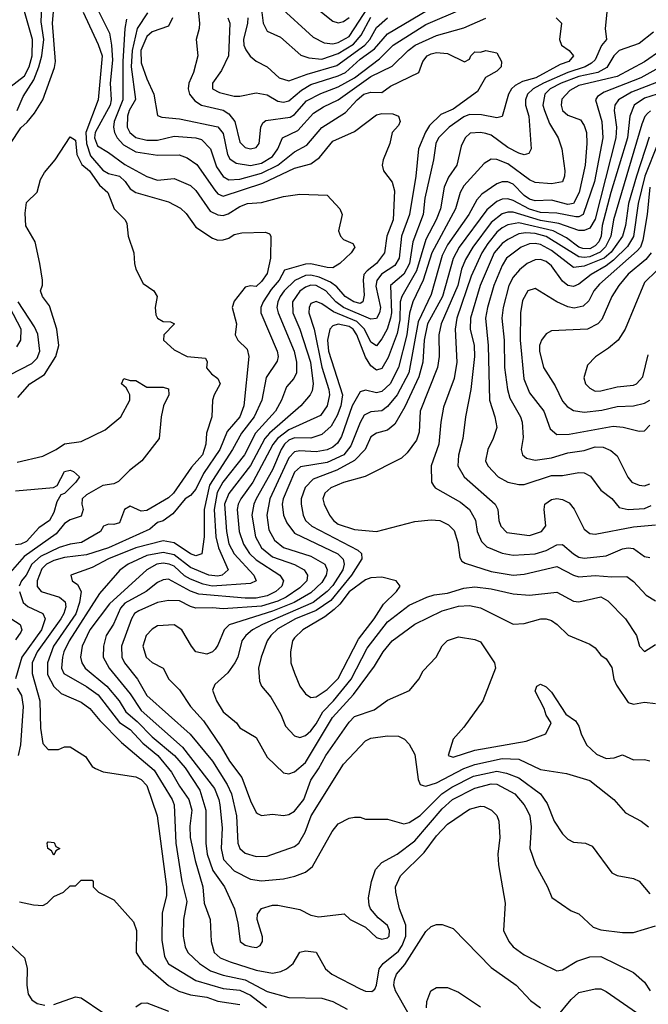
# Model space of a CAD drawing. Header units: inches. Extents: x 1793389 to 1900389, y 320802 to 470796.
# Tile 307 of 656: x 1835626 to 1837924, y 413540 to 417143. Entities that reach past the tile are written whole.
import ezdxf

# ---------------------------------------------------------------- set-up
doc = ezdxf.new("R2010")
doc.units = ezdxf.units.IN
doc.header["$MEASUREMENT"] = 0
doc.layers.add('B8431', color=7, linetype='Continuous')

msp = doc.modelspace()

# ---------------------------------------------------------------- linework, layer by layer
at = {"layer": 'B8431', "color": 2}
for points, elevation in [([(1835591.6, 416690), (1835630, 416747.3), (1835652.6, 416767.4), (1835679.2, 416800.8), (1835709.6, 416850), (1835752.5, 416967.5), (1835756.3, 416990), (1835745.6, 417130), (1835754.5, 417230)], 254), ([(1836276.4, 417190), (1836283, 417130), (1836282, 417110), (1836270.8, 417070), (1836277.3, 417010), (1836261.6, 416950), (1836243.8, 416910), (1836241.6, 416890), (1836246, 416870), (1836266.1, 416846.1), (1836290.2, 416830.2), (1836370, 416811.7), (1836390, 416798.4), (1836412, 416770), (1836430, 416694.8), (1836450, 416675.5), (1836470, 416670.6), (1836490, 416674.8), (1836500.9, 416690), (1836507.3, 416750), (1836514.7, 416765.3), (1836525.6, 416774.4), (1836614.6, 416785.4), (1836630, 416795.8), (1836674.3, 416845.7), (1836727, 416873), (1836790, 416896.9), (1836849.9, 416930.1), (1836941, 416999), (1836991.6, 417050), (1837110, 417124.9), (1837370, 417237.6)], 274), ([(1836652.1, 417232.1), (1836770, 417137.3), (1836790, 417130.6), (1836810, 417135.5), (1836830, 417150.4)], 294), ([(1835590, 416895.8), (1835643.2, 416936.8), (1835660.7, 416970), (1835671.5, 417010), (1835672, 417070), (1835638.9, 417190)], 262), ([(1835616.9, 416810), (1835638.2, 416861.8), (1835677, 416923), (1835696.1, 416970), (1835706.2, 417010), (1835713.3, 417070), (1835704.6, 417135.4), (1835706.3, 417190)], 258), ([(1835910, 417180.7), (1835953.4, 417093.4), (1835961.8, 417050), (1835964.9, 416995.1), (1835955.8, 416910), (1835960.2, 416850), (1835955.8, 416830), (1835902, 416730), (1835899.6, 416710), (1835910, 416680.5), (1835950, 416657.1), (1836010, 416612.4), (1836090, 416568.4), (1836130, 416554.9), (1836190, 416562), (1836250, 416536.3), (1836270, 416517.3), (1836322, 416442), (1836350, 416428.2), (1836370, 416426.4), (1836388.2, 416431.8), (1836430, 416459.1), (1836458, 416470), (1836510, 416473.4), (1836590, 416496), (1836650, 416504.7), (1836750, 416501), (1836796, 416450), (1836804.7, 416430), (1836791.3, 416370), (1836798, 416350), (1836810, 416338), (1836843.6, 416323.6), (1836851, 416310), (1836838, 416290), (1836796, 416250), (1836770, 416235.1), (1836750, 416235.6), (1836690, 416249.8), (1836670, 416248.6), (1836593.4, 416226.6), (1836574.6, 416190), (1836545.1, 416154.9), (1836516, 416110), (1836506.7, 416090), (1836506.7, 416070), (1836566.4, 415930), (1836570.4, 415910), (1836566.6, 415893.4), (1836526.3, 415833.7), (1836510.4, 415750), (1836483.1, 415690), (1836436.5, 415630), (1836404, 415570), (1836320.1, 415439.9), (1836299.7, 415350), (1836299.6, 415250), (1836292.1, 415187.9), (1836270, 415180.5), (1836250, 415188.4), (1836190, 415228.7), (1836150, 415236), (1836050, 415209.8), (1835950.5, 415170), (1835890, 415138.4), (1835812, 415110), (1835818, 415090), (1835836.7, 415076.7), (1835850.3, 415050.3), (1835844.7, 415010), (1835830.8, 414969.2), (1835749.2, 414850), (1835727.7, 414790), (1835727.2, 414747.2), (1835750, 414703), (1835777.3, 414677.3), (1835850, 414645.5), (1835882.3, 414622.3), (1835918.5, 414578.5), (1835998.3, 414498.3), (1836117.1, 414397.1), (1836182.6, 414290), (1836190.3, 414270), (1836196.9, 414130), (1836218.9, 413990), (1836236.3, 413916.3), (1836224.2, 413850), (1836223, 413790), (1836230.5, 413750), (1836240.5, 413730), (1836283, 413690), (1836323.2, 413663.2), (1836370, 413646.5), (1836450, 413629.1), (1836530, 413587.4), (1836610, 413564.9), (1836730, 413562.8), (1836770, 413550.6), (1836822.4, 413522.4)], 258), ([(1836386, 417150), (1836393.4, 417130), (1836388.5, 417010), (1836363.7, 416956.3), (1836330.7, 416910), (1836331, 416890), (1836356.7, 416876.7), (1836410, 416863.1), (1836430, 416863), (1836490, 416875.5), (1836530, 416867.7), (1836570, 416844.4), (1836590, 416840.3), (1836610, 416845.3), (1836655.8, 416884.2), (1836690, 416905.8), (1836790, 416937.5), (1836816.3, 416950), (1836870, 416998.5), (1836923.4, 417036.6), (1836970, 417090.3), (1837150, 417196.5)], 278), ([(1836507.9, 417187.9), (1836515.8, 417130), (1836530, 417100.7), (1836579.2, 417079.2), (1836653.4, 417013.4), (1836683, 417003), (1836730, 416997.6), (1836790, 417019.3), (1836846.6, 417053.4), (1836874.6, 417085.4), (1836910, 417151.6)], 286), ([(1836573.3, 417193.3), (1836699.2, 417079.2), (1836738.3, 417058.3), (1836770, 417054.9), (1836790, 417059), (1836830, 417081.5), (1836900.8, 417190)], 290), ([(1835858, 417170), (1835912.4, 417052.4), (1835926.7, 417010), (1835912.9, 416850), (1835867.9, 416730), (1835869.4, 416690), (1835884.7, 416644.7), (1835930, 416592), (1835950, 416580.2), (1835990.2, 416570.2), (1836011, 416551), (1836030, 416523.8), (1836050, 416510.4), (1836170, 416476.5), (1836213.3, 416453.3), (1836234, 416434), (1836270, 416383.7), (1836330, 416343), (1836350, 416336.3), (1836370, 416337.3), (1836390, 416342.8), (1836410, 416357.1), (1836437.2, 416362.8), (1836524.9, 416364.9), (1836538.8, 416358.8), (1836544, 416350), (1836542, 416270), (1836530, 416214), (1836510, 416185.2), (1836490, 416166.6), (1836470, 416169.2), (1836450, 416164), (1836410, 416112.7), (1836402.4, 416090), (1836418.4, 416030), (1836414, 415990), (1836423.1, 415970), (1836457.3, 415937.3), (1836463.8, 415910), (1836445.3, 415730), (1836430.3, 415690), (1836384.7, 415635.3), (1836356.9, 415570), (1836298, 415482), (1836270, 415424.5), (1836250, 415402), (1836230, 415389.3), (1836184.9, 415335.1), (1836150.5, 415309.5), (1836130, 415302.7), (1836101.7, 415278.3), (1835950, 415209.8), (1835870, 415184.8), (1835790, 415174.6), (1835750, 415163.8), (1835724.2, 415150), (1835706.7, 415133.3), (1835688.9, 415090), (1835689, 415069), (1835704, 415050), (1835770.7, 415030), (1835792.3, 415012.3), (1835794.1, 414994.1), (1835787.4, 414970), (1835775.8, 414950), (1835689.1, 414830), (1835671.7, 414790), (1835671.7, 414750), (1835699.5, 414650), (1835702, 414550), (1835710, 414494), (1835730, 414472), (1835767.3, 414472.7), (1835790, 414482), (1835810, 414482), (1835866.4, 414446.4), (1835890.7, 414410.7), (1835902.5, 414402.5), (1835930.6, 414390.6), (1836050, 414372.4), (1836070, 414363), (1836090, 414341), (1836128.2, 414230), (1836162.4, 413970), (1836162, 413938), (1836146.4, 413873.6), (1836144.7, 413775.3), (1836155.3, 413715.3), (1836170, 413688), (1836270, 413627.4), (1836370, 413597.7), (1836430, 413592.4), (1836470, 413573.6), (1836528.1, 413528.1)], 254), ([(1836015.5, 417144.5), (1836010.2, 417110), (1836003, 416990), (1836002.2, 416850), (1835971.3, 416770), (1835968.9, 416750), (1835971.7, 416730), (1835982, 416710), (1836005.2, 416685.2), (1836050, 416659), (1836130, 416647.2), (1836208.5, 416648.5), (1836237.7, 416637.7), (1836272.7, 416612.7), (1836339, 416519), (1836350, 416506), (1836370, 416497), (1836515, 416545), (1836630, 416599.5), (1836690, 416614.9), (1836722, 416638), (1836770, 416698), (1836850, 416733.4), (1836930, 416794.3), (1836950, 416799.5), (1836990, 416798), (1837010.7, 416790), (1837016.3, 416770), (1837010, 416755.3), (1836988, 416730), (1836979.1, 416690), (1836954, 416630), (1836950.8, 416610), (1836956, 416590), (1836987.7, 416547.7), (1836996.4, 416516.4), (1836991.7, 416410), (1836967.7, 416350), (1836959.3, 416290), (1836930.3, 416250), (1836895.8, 416224.2), (1836884.4, 416210), (1836881.1, 416190), (1836885.1, 416134.9), (1836880.7, 416110), (1836870, 416104.7), (1836847, 416110), (1836816.2, 416130), (1836784.9, 416164.9), (1836762.4, 416182.4), (1836721, 416201), (1836690, 416208.1), (1836670, 416207), (1836631.7, 416188.3), (1836593.1, 416150), (1836577.4, 416130), (1836568.9, 416110), (1836566, 416090), (1836570.3, 416070), (1836628.9, 415930), (1836637.4, 415890), (1836637.6, 415850), (1836628, 415830), (1836601.2, 415798.8), (1836582.6, 415750), (1836560.3, 415710), (1836487.7, 415630), (1836447.4, 415550), (1836367.9, 415450), (1836347.5, 415412.5), (1836336.5, 415350), (1836342.2, 415250), (1836352.3, 415210), (1836388.4, 415130), (1836366, 415110), (1836350, 415106.6), (1836317.2, 415110), (1836250, 415138), (1836190, 415184.8), (1836150, 415192.8), (1836090, 415181.8), (1836022, 415150), (1835991.5, 415128.5), (1835916.9, 415043.1), (1835806.5, 414870), (1835786.5, 414830), (1835781.7, 414810), (1835778, 414770), (1835786.7, 414750), (1835870, 414703.1), (1835912.4, 414672.4), (1835990, 414571.7), (1836030, 414545.7), (1836076.1, 414496.1), (1836130.3, 414450), (1836181.1, 414390), (1836210, 414338), (1836244.2, 414290), (1836254.6, 414250), (1836247.5, 414192.5), (1836248.9, 414150), (1836266.8, 414066.8), (1836294.9, 413970), (1836300.5, 413910), (1836321.6, 413850), (1836325.5, 413770), (1836336.3, 413730), (1836358.8, 413710), (1836395.1, 413695.1), (1836490, 413665.3), (1836550, 413654.4), (1836580.1, 413659.9), (1836601.2, 413670), (1836625.2, 413690), (1836650, 413731), (1836670, 413736), (1836710, 413730.8), (1836744, 413670), (1836767.3, 413650), (1836870, 413596.3), (1836890, 413588.2), (1836913.4, 413586.6), (1836924.1, 413595.9), (1836929.6, 413610.4), (1836939.6, 413670), (1836954, 413690), (1837010, 413734), (1837024.2, 413755.8), (1837037.2, 413790), (1837036.9, 413830), (1837014, 413890), (1837000.9, 413950), (1836999.5, 413970), (1837018, 414010), (1837104.2, 414095.8), (1837150, 414157.1), (1837190, 414199.3), (1837270, 414254.4), (1837310, 414264.9), (1837324, 414264), (1837350.5, 414250.5), (1837370.5, 414230.5), (1837377.3, 414210), (1837380.5, 414150), (1837373.4, 414090), (1837376.3, 414050), (1837401, 413910), (1837394.8, 413810), (1837414, 413770), (1837430, 413750.8), (1837470, 413720.7), (1837590, 413662.8), (1837610, 413666.8), (1837662.5, 413697.5), (1837710, 413713.4), (1837750, 413715.5), (1837870, 413656), (1837910, 413621), (1837931.3, 413590)], 262), ([(1836092.4, 417167.6), (1836054.9, 417110), (1836036.6, 417030), (1836032.6, 416970), (1836049, 416851), (1836026, 416810), (1836020.2, 416790), (1836018.9, 416750), (1836028.8, 416730), (1836050, 416712.2), (1836090, 416702.3), (1836130, 416701.7), (1836190, 416717), (1836270, 416710.3), (1836290, 416704.4), (1836323.7, 416670), (1836344.6, 416604.6), (1836369.2, 416569.2), (1836390, 416557), (1836430, 416559.1), (1836510, 416581.5), (1836569.7, 416610), (1836630, 416658.7), (1836675.9, 416684.1), (1836730, 416748.5), (1836817.3, 416802.7), (1836859.6, 416850), (1836883.7, 416870), (1836910, 416877.6), (1836950, 416876.3), (1836980.9, 416899.1), (1837085.2, 416950), (1837099.5, 416990), (1837116, 417010), (1837130, 417017.6), (1837150, 417022.4), (1837190, 417018.8), (1837252, 416988), (1837270, 416998), (1837275.1, 417010), (1837290, 417024.9), (1837310, 417023.8), (1837330.4, 417030.4), (1837370, 417021), (1837386.8, 416990), (1837386, 416970), (1837370, 416954), (1837328.3, 416931.7), (1837299.5, 416880.5), (1837210, 416815.1), (1837164.8, 416795.2), (1837124.2, 416755.8), (1837109.1, 416730.9), (1837083.6, 416670), (1837074.3, 416570), (1837050.2, 416430), (1837021.3, 416350), (1837013.6, 416270), (1836996.8, 416243.2), (1836948.7, 416211.3), (1836931.2, 416188.8), (1836927.5, 416167.5), (1836944.9, 416090), (1836941.7, 416070), (1836930.2, 416049.8), (1836910, 416046.6), (1836809.7, 416090), (1836781.5, 416110), (1836745.1, 416150), (1836710, 416169.8), (1836690, 416171.7), (1836670, 416164.4), (1836650, 416149.6), (1836623.6, 416110), (1836624, 416070), (1836650.3, 416010), (1836689.1, 415890), (1836698, 415810), (1836694.9, 415785.1), (1836687.7, 415770), (1836653, 415730), (1836538.9, 415630), (1836521.5, 415610), (1836470, 415511.5), (1836390, 415409.6), (1836374.7, 415370), (1836381.3, 415270), (1836390, 415224.9), (1836410, 415188.5), (1836482, 415110), (1836490.8, 415090), (1836470, 415079.3), (1836329.9, 415069.9), (1836297, 415077), (1836250, 415095.1), (1836228, 415108), (1836190, 415142.7), (1836172.3, 415150), (1836150, 415154), (1836126.8, 415150), (1836090.5, 415130), (1835954.3, 415005.7), (1835882.6, 414910), (1835854, 414850), (1835848.4, 414810), (1835852.4, 414790), (1835865.5, 414770), (1835944.2, 414704.2), (1835988.8, 414650), (1836013.7, 414610), (1836055.1, 414575.1), (1836110, 414518.3), (1836192, 414450), (1836230, 414404.9), (1836283.7, 414323.7), (1836306.5, 414250), (1836306.3, 414130), (1836311.6, 414090), (1836331.7, 414030), (1836374.4, 413970), (1836411, 413890), (1836423.6, 413836.4), (1836431.3, 413770), (1836450, 413756), (1836474, 413750), (1836492, 413748), (1836504.7, 413755.3), (1836513.2, 413770), (1836512.9, 413787.1), (1836494, 413850), (1836495.3, 413870), (1836510, 413891), (1836550, 413902.8), (1836570, 413902.8), (1836650, 413887.3), (1836690, 413866.8), (1836719.8, 413859.8), (1836811.6, 413871.6), (1836834, 413850), (1836890, 413822), (1836930, 413784.7), (1836950, 413778), (1836970, 413782.8), (1836976, 413790), (1836978, 413810), (1836970, 413828.7), (1836936.5, 413856.5), (1836908, 413890), (1836903.1, 413903.1), (1836901.2, 413930), (1836912, 413990), (1836926.3, 414033.7), (1836950, 414059.1), (1837006, 414090), (1837070, 414138.4), (1837170, 414254.9), (1837207.8, 414290), (1837290, 414331.5), (1837350, 414347.4), (1837370, 414345.7), (1837435.5, 414310), (1837470.4, 414270), (1837481.6, 414250), (1837490.4, 414230), (1837495.5, 414190), (1837491.3, 414110), (1837511, 414050), (1837554.8, 413970), (1837570.7, 413930.7), (1837642, 413882), (1837670, 413871.3), (1837722.8, 413822.8), (1837750, 413813), (1837830, 413802.8), (1837870, 413802.8), (1837950, 413827.3)], 266), ([(1837587.3, 417150), (1837606.8, 417130), (1837598.8, 417070), (1837606, 417050), (1837634.8, 417030), (1837650.6, 417010), (1837633.4, 416990), (1837601.1, 416978.9), (1837512.7, 416930), (1837463.4, 416916.6), (1837437.6, 416902.4), (1837423.8, 416890), (1837412.2, 416870), (1837390, 416789), (1837370, 416783.7), (1837314.3, 416794.3), (1837270, 416795.6), (1837250, 416787.1), (1837196.4, 416750), (1837156.4, 416710), (1837147.2, 416690), (1837138.4, 416630), (1837106.5, 416490), (1837100.9, 416430), (1837063.2, 416330), (1837050.2, 416250), (1837030, 416211.3), (1836981.3, 416170), (1836984.7, 416070), (1836981.2, 416050), (1836969.2, 416010.8), (1836950, 415975.1), (1836930, 415949.4), (1836910, 415962.7), (1836885.8, 416010), (1836858, 416038), (1836773.3, 416073.3), (1836730, 416103.6), (1836710, 416111.6), (1836690, 416104), (1836683.8, 416090), (1836682.4, 416070), (1836702.7, 416010), (1836730, 415870.8), (1836755.8, 415790), (1836758.3, 415770), (1836750.3, 415730), (1836725.7, 415694.3), (1836610, 415642.5), (1836568, 415610), (1836551.5, 415588.5), (1836478.5, 415450), (1836434.6, 415390), (1836424.6, 415370), (1836420.9, 415350), (1836427.9, 415270), (1836444.2, 415224.2), (1836466.3, 415190), (1836490, 415166.3), (1836576.3, 415110), (1836590.6, 415090), (1836584.4, 415070), (1836561.6, 415050), (1836530, 415035.1), (1836490, 415025.5), (1836450, 415025.5), (1836281.1, 415041.1), (1836250, 415052), (1836170, 415095.1), (1836150, 415093.3), (1836130, 415083.6), (1836088, 415050), (1836010, 415008.4), (1835994.7, 414990), (1835969, 414931), (1835942, 414890), (1835931.8, 414850), (1835930.4, 414810.4), (1835952.2, 414770), (1836030, 414676.4), (1836070, 414615.3), (1836221.1, 414481.1), (1836337.3, 414330), (1836354, 414290), (1836356.9, 414270), (1836365.8, 414185.8), (1836361.7, 414110), (1836370.4, 414070), (1836410, 414028.2), (1836470, 413998.4), (1836510, 413992.4), (1836590, 413999.3), (1836631.5, 414008.5), (1836670, 414024), (1836695.6, 414044.4), (1836767.5, 414172.5), (1836790, 414201), (1836830, 414221), (1836850, 414224.7), (1836870, 414224.7), (1836890, 414218), (1836970, 414218), (1837030, 414200.7), (1837050, 414205.5), (1837090, 414230.4), (1837169.2, 414310.8), (1837205.4, 414334.6), (1837285.3, 414374.7), (1837370, 414393.6), (1837405.9, 414385.9), (1837450, 414368.8), (1837530.3, 414310.3), (1837554.4, 414274.4), (1837579.3, 414210), (1837610, 414164), (1837630, 414144), (1837650, 414133.4), (1837694, 414130), (1837719.1, 414119.1), (1837790, 414021), (1837810, 414011), (1837870, 414001), (1837890, 413991), (1837930, 413944)], 270), ([(1837772.4, 417170), (1837766.8, 417110), (1837770.7, 417070.7), (1837752.4, 417047.6), (1837730, 416996.2), (1837716.7, 416983.3), (1837692.7, 416970), (1837630, 416949.9), (1837540.3, 416910), (1837503.1, 416890), (1837482, 416870), (1837475.3, 416850), (1837475.3, 416830), (1837486.7, 416790), (1837495.5, 416670), (1837487.5, 416652.5), (1837470, 416647.6), (1837450, 416654), (1837410, 416674.7), (1837350, 416719.7), (1837330, 416726), (1837310, 416729.6), (1837273, 416727), (1837254, 416710), (1837239.9, 416680.1), (1837223.8, 416610), (1837193.9, 416566.1), (1837177, 416530), (1837164.6, 416450), (1837148.9, 416410), (1837110, 416338), (1837076.1, 416223.9), (1837022.4, 416130), (1837017.2, 416110), (1837015.4, 416044.6), (1837006.1, 415993.9), (1836973.4, 415906.6), (1836950, 415867), (1836930, 415860.7), (1836910, 415875.6), (1836890, 415907.3), (1836858, 415990), (1836845.1, 416010), (1836830, 416019.8), (1836790, 416028.4), (1836770, 416022.9), (1836759.5, 416010), (1836751.3, 415970), (1836754.4, 415930), (1836805.5, 415770), (1836799.7, 415730), (1836786.1, 415693.9), (1836764.7, 415655.3), (1836730, 415624.7), (1836690, 415611.1), (1836630, 415612.5), (1836610, 415604.8), (1836594.3, 415590), (1836581.2, 415570), (1836550, 415496.2), (1836490.3, 415390), (1836481.7, 415370), (1836474.9, 415330), (1836487.4, 415250), (1836510.3, 415210), (1836550, 415177.7), (1836630, 415148.9), (1836665.5, 415130), (1836678.4, 415110), (1836674.9, 415090), (1836650, 415063.5), (1836600.3, 415030), (1836570, 415015.4), (1836510, 414997.3), (1836370, 414986.6), (1836330, 414991.1), (1836270, 414989.6), (1836250, 414995.1), (1836210, 415016.3), (1836170, 415018), (1836130, 415009.7), (1836060.6, 414979.4), (1836045.5, 414970), (1836034.9, 414950), (1835998.4, 414850), (1835999.5, 414810), (1836008.5, 414790), (1836055.8, 414730), (1836090.5, 414670), (1836248.9, 414528.9), (1836330.3, 414430), (1836383.9, 414343.9), (1836399.5, 414310), (1836418.3, 414230), (1836422.6, 414130), (1836430.5, 414110), (1836450, 414092.7), (1836490, 414080.5), (1836530, 414082), (1836630, 414117.1), (1836646.6, 414130), (1836669.7, 414170), (1836691.6, 414230), (1836810, 414418.8), (1836890, 414504), (1836910, 414514), (1836970, 414522.8), (1837010, 414521), (1837032, 414510), (1837050, 414492), (1837070, 414454), (1837082.5, 414362.5), (1837090, 414344.7), (1837100.7, 414340.7), (1837110, 414338.8), (1837150, 414350.4), (1837250, 414402.4), (1837290, 414418), (1837390, 414439.1), (1837450, 414437.6), (1837530, 414399.3), (1837624.9, 414384.9), (1837710, 414359.1), (1837798, 414290), (1837841.1, 414241.1), (1837898, 414210), (1837924.7, 414190)], 274), ([(1836183.8, 417150), (1836170, 417119.3), (1836110, 417098.7), (1836090, 417081.6), (1836068.4, 417030), (1836070, 416984.7), (1836090, 416926), (1836116.3, 416870), (1836130, 416792), (1836145.5, 416785.5), (1836210, 416780.3), (1836350, 416750.4), (1836370, 416726), (1836385.7, 416650), (1836394.1, 416634.1), (1836417.4, 416617.4), (1836470, 416609.2), (1836510, 416617.6), (1836550, 416641.7), (1836569.7, 416670), (1836586, 416710), (1836643.1, 416736.9), (1836699.5, 416800.5), (1836736.3, 416823.7), (1836790, 416848.9), (1836910, 416934.2), (1836987.5, 416972.5), (1837045.6, 417030), (1837072, 417050), (1837150, 417085.3), (1837250, 417113), (1837330, 417148.4)], 270), ([(1836459.5, 417150), (1836458.7, 417130), (1836443.7, 417070), (1836445.3, 417050), (1836452, 417032), (1836468.6, 417008.6), (1836490, 416990.7), (1836530.4, 416970.4), (1836574.8, 416930), (1836610, 416918.4), (1836676.2, 416943.8), (1836785, 416975), (1836887.4, 417050), (1836905.6, 417070), (1836930, 417113.7), (1836970, 417148.9)], 282), ([(1837943.4, 417096.6), (1837890, 417055.6), (1837817.3, 417030), (1837798, 417010), (1837772.7, 416967.3), (1837739.1, 416950), (1837670, 416934.7), (1837604.9, 416910), (1837565.7, 416890), (1837545.7, 416870), (1837538.7, 416830), (1837544.2, 416810), (1837563.1, 416763.1), (1837594, 416710), (1837607.7, 416670), (1837618.4, 416590), (1837618, 416570), (1837610.3, 416549.7), (1837570, 416542.4), (1837510, 416547.3), (1837490, 416556.2), (1837410, 416615.8), (1837370, 416631.6), (1837350, 416632), (1837323.4, 416616.6), (1837250, 416534.5), (1837236.4, 416510), (1837219.5, 416450), (1837132.3, 416290), (1837100.7, 416190), (1837063.6, 416110), (1837051.1, 416068.9), (1837041, 415990), (1837010.2, 415870), (1836980.3, 415810), (1836950, 415782.4), (1836930, 415777.6), (1836890, 415787), (1836870, 415781.2), (1836840.8, 415730), (1836802, 415618), (1836787, 415593), (1836770, 415578), (1836750, 415568.5), (1836710, 415561), (1836650, 415565.7), (1836630, 415562), (1836610, 415539.6), (1836540.2, 415390), (1836529, 415330), (1836536.3, 415276.3), (1836557.8, 415237.8), (1836590, 415212), (1836690, 415179.6), (1836741.6, 415150), (1836750.3, 415130), (1836746, 415110), (1836730, 415083), (1836690, 415045.3), (1836629.5, 415010.5), (1836550, 414978.7), (1836391.6, 414928.4), (1836372.7, 414910), (1836350, 414854), (1836339.9, 414840.1), (1836330, 414829.3), (1836310, 414820.9), (1836269.6, 414829.6), (1836253.2, 414850), (1836219, 414910), (1836190, 414928.7), (1836130, 414925.2), (1836110, 414912.7), (1836088.2, 414890), (1836075.5, 414850), (1836087.7, 414810), (1836110, 414790.8), (1836150.5, 414770.5), (1836171, 414730), (1836210, 414691), (1836250.3, 414630.3), (1836297.3, 414577.3), (1836362.6, 414482.6), (1836392.2, 414430), (1836437.6, 414370), (1836470, 414284.7), (1836490, 414242), (1836496.9, 414236.9), (1836510, 414231.3), (1836550, 414236), (1836590, 414231), (1836610, 414234.8), (1836630, 414247.3), (1836664.2, 414290), (1836690, 414360.7), (1836718.6, 414401.4), (1836744.7, 414450), (1836830, 414573), (1836850, 414592.7), (1836922, 414618), (1836970, 414653.4), (1837051.3, 414688.7), (1837085.2, 414730), (1837100.2, 414759.8), (1837148.7, 414810), (1837170, 414851.3), (1837190, 414871), (1837230, 414884.7), (1837290, 414874.8), (1837310, 414866), (1837361, 414790), (1837364.7, 414770), (1837318.8, 414650), (1837250, 414554), (1837211, 414510), (1837192, 414450), (1837210, 414444), (1837289.6, 414470.4), (1837477.3, 414502.7), (1837548.7, 414530), (1837568.7, 414570), (1837550, 414598), (1837542.7, 414622.7), (1837510, 414686), (1837516.4, 414703.6), (1837530, 414711.3), (1837550, 414702), (1837570, 414682), (1837622, 414602), (1837657.5, 414577.5), (1837670, 414558), (1837678, 414530), (1837698, 414490), (1837735.1, 414455.1), (1837770, 414439.5), (1837798.6, 414441.4), (1837830, 414453.4), (1837870, 414434.8), (1837910, 414436), (1837930, 414431.3)], 278), ([(1837970.2, 417029.8), (1837910, 416988.2), (1837810, 416934.5), (1837670, 416901.4), (1837637, 416883), (1837607.9, 416852.1), (1837604.9, 416830), (1837610.5, 416810), (1837630, 416792.7), (1837675.8, 416775.8), (1837690, 416756), (1837697.6, 416730), (1837699.5, 416690), (1837692.9, 416610), (1837671.2, 416510), (1837650.3, 416470), (1837630, 416466.6), (1837570, 416482), (1837510, 416480.4), (1837490, 416486.4), (1837470, 416499.7), (1837430, 416540.5), (1837410, 416549.6), (1837390, 416549.6), (1837370, 416542.4), (1837315.2, 416504.8), (1837296.7, 416483.3), (1837267.4, 416430), (1837190, 416318.7), (1837170, 416279.5), (1837130, 416137.2), (1837082.6, 416037.4), (1837048.1, 415850), (1837005.2, 415770), (1836970, 415727.6), (1836950, 415711.5), (1836910, 415707.8), (1836884.9, 415695.1), (1836870, 415669.3), (1836836.6, 415583.4), (1836810.3, 415550), (1836750, 415522.4), (1836652.8, 415507.2), (1836630, 415487), (1836588.9, 415390), (1836585.7, 415370), (1836590.3, 415330.3), (1836602, 415302), (1836630, 415264.4), (1836788.2, 415188.2), (1836808.8, 415168.8), (1836811.6, 415150), (1836806.5, 415130), (1836770, 415072.6), (1836750.2, 415050), (1836698.9, 415010), (1836513, 414930), (1836477.1, 414910), (1836452.7, 414890), (1836438, 414870), (1836423, 414810), (1836412.7, 414790), (1836387, 414753), (1836338.8, 414710), (1836330.7, 414690), (1836345.5, 414650), (1836370, 414610.8), (1836418, 414570), (1836430, 414552), (1836490, 414516), (1836530, 414444.7), (1836590, 414386.8), (1836610, 414382.8), (1836630, 414390.5), (1836670, 414424.4), (1836769.7, 414590), (1836846.2, 414673.8), (1836923.3, 414776.7), (1836954.5, 414830), (1836987, 414870), (1837070, 414930.4), (1837170, 414980.3), (1837230, 414997), (1837270, 414999.5), (1837310.3, 414990.3), (1837430, 414930.7), (1837470, 414933.4), (1837530.5, 414950.5), (1837550, 414950.6), (1837570, 414944), (1837591, 414930), (1837630.6, 414890.6), (1837710, 414858), (1837730, 414844.7), (1837750, 414818), (1837770, 414804.7), (1837790, 414772), (1837797.3, 414730), (1837807.7, 414707.7), (1837850, 414644.7), (1837870, 414638), (1837910, 414646), (1837950, 414640.7)], 282), ([(1837995.3, 416984.7), (1837897.1, 416930), (1837762.8, 416877.2), (1837738, 416862), (1837730.5, 416850), (1837754.3, 416770), (1837757.3, 416710), (1837727.1, 416550), (1837686, 416430), (1837670, 416421), (1837658.6, 416421.4), (1837590, 416434.8), (1837530, 416437.7), (1837490, 416449.1), (1837430, 416481), (1837410, 416487.1), (1837390, 416485.4), (1837370, 416477.4), (1837333.5, 416446.5), (1837232.7, 416310), (1837211, 416269), (1837171.2, 416130), (1837117.2, 416030), (1837104.5, 415970), (1837099.6, 415890), (1837084.4, 415835.6), (1837034.1, 415725.9), (1836997.2, 415662.8), (1836970, 415640.9), (1836930, 415629.4), (1836910, 415616), (1836888.4, 415570), (1836850.2, 415529.8), (1836785.6, 415494.4), (1836698.7, 415461.3), (1836669.1, 415430.9), (1836655.3, 415390), (1836655.3, 415370), (1836662, 415330), (1836670.5, 415310), (1836694, 415290), (1836862.3, 415202.3), (1836874.8, 415190), (1836876.3, 415170), (1836838.5, 415110), (1836762.7, 415017.3), (1836710, 414981.2), (1836634.4, 414950), (1836570, 414913.5), (1836544.4, 414890), (1836530.4, 414870), (1836508, 414810), (1836499.1, 414770), (1836502.5, 414722.5), (1836510, 414704.7), (1836543.4, 414663.4), (1836579.9, 414599.9), (1836597.5, 414557.5), (1836630, 414522.8), (1836650, 414516.3), (1836670, 414523.8), (1836690, 414540.4), (1836710, 414566.4), (1836733.5, 414610), (1836772.4, 414650), (1836837.6, 414730), (1836896.6, 414843.4), (1836970, 414939.5), (1837050, 415000.4), (1837114, 415030), (1837141.3, 415038.7), (1837190, 415044.6), (1837250, 415062.6), (1837290, 415067), (1837350, 415060.3), (1837430, 415042), (1837490, 415037.1), (1837590, 415048.2), (1837650, 415015.5), (1837670, 415013), (1837750, 415030.5), (1837776.1, 415016.1), (1837841, 414950), (1837881, 414890), (1837891.3, 414850), (1837910, 414831.3), (1837950, 414856)], 286), ([(1838030, 416941.7), (1837862.7, 416877.3), (1837814.4, 416850), (1837801.7, 416830), (1837799.6, 416810), (1837807.9, 416750), (1837805.5, 416710), (1837730, 416412.7), (1837710, 416379.6), (1837690, 416371.3), (1837670, 416371.1), (1837596.9, 416396.9), (1837530, 416407.9), (1837430, 416438.8), (1837410, 416438.7), (1837390, 416432.3), (1837350, 416401.1), (1837282, 416310), (1837255.1, 416264.9), (1837240.7, 416230), (1837228.1, 416170), (1837166, 416030), (1837158, 415990), (1837158.7, 415910), (1837153.4, 415870), (1837090.4, 415710), (1837086.6, 415633.4), (1837076.2, 415603.8), (1837041.7, 415558.3), (1837021.1, 415538.9), (1836888.2, 415471.8), (1836810, 415449.6), (1836762.8, 415430), (1836740.7, 415410), (1836734, 415390), (1836739.1, 415370), (1836758.4, 415330), (1836773, 415310), (1836790, 415296.4), (1836850, 415277.6), (1836929.6, 415270.4), (1837070, 415306.4), (1837130, 415312.7), (1837162, 415310), (1837194, 415294), (1837214, 415274), (1837228, 415230), (1837235.3, 415175.3), (1837242, 415162), (1837254.4, 415154.4), (1837350, 415123.7), (1837430, 415110.4), (1837470, 415114), (1837590, 415142.4), (1837650, 415110.4), (1837670, 415104.4), (1837730, 415108.7), (1837790, 415103.8), (1837845.2, 415105.2), (1837870, 415087.3), (1837916.7, 415036.7), (1837950, 415016)], 290), ([(1837956, 416870), (1837910, 416855.3), (1837872.2, 416830), (1837856, 416790), (1837848.2, 416710), (1837786.7, 416510), (1837755.8, 416390), (1837751, 416350), (1837743.6, 416330), (1837730, 416314.8), (1837710, 416304.5), (1837685, 416305), (1837670, 416310.9), (1837624.7, 416344.7), (1837575.6, 416370), (1837450, 416399.8), (1837410, 416392.1), (1837390, 416381.1), (1837370, 416364.7), (1837336.7, 416323.3), (1837314.7, 416290), (1837275.9, 416204.1), (1837224.4, 416050), (1837218.3, 416010), (1837223.7, 415890), (1837214, 415830), (1837175.1, 415724.9), (1837164.9, 415670), (1837158.4, 415590), (1837130.5, 415510), (1837130.8, 415450.8), (1837138, 415438), (1837144.7, 415430), (1837237.2, 415377.2), (1837270, 415350.6), (1837291.8, 415311.8), (1837298.4, 415270), (1837313.5, 415233.5), (1837333.5, 415213.5), (1837390, 415190.3), (1837430, 415183.1), (1837510, 415188.7), (1837550, 415201.1), (1837590, 415221.3), (1837610, 415223), (1837650, 415188.2), (1837670, 415176.4), (1837690, 415172.4), (1837770, 415180.4), (1837830, 415206.4), (1837850, 415210.4), (1837870, 415208), (1837910, 415179.1), (1837930, 415174.8)], 294), ([(1837931.4, 416808.6), (1837921, 416799), (1837911.3, 416788.7), (1837900.2, 416759.8), (1837796.1, 416410), (1837786.5, 416350), (1837767.9, 416312.1), (1837748, 416292), (1837710, 416275.4), (1837690, 416272.2), (1837670, 416275), (1837550, 416349), (1837510, 416360.2), (1837476.7, 416363.3), (1837450, 416358.7), (1837410, 416338.3), (1837390, 416323.5), (1837360.2, 416290), (1837309, 416170), (1837274.3, 416050), (1837273.1, 416010), (1837287.2, 415950), (1837288.9, 415910), (1837275.3, 415790), (1837255.5, 415690), (1837246, 415610), (1837230.4, 415549.6), (1837228, 415510), (1837250.5, 415470), (1837364, 415370), (1837373.4, 415350), (1837377.3, 415310), (1837384.9, 415290), (1837406.6, 415266.6), (1837490, 415255.5), (1837534, 415270), (1837549.3, 415290.7), (1837542.7, 415350), (1837545.2, 415370), (1837570, 415386.8), (1837590, 415390.6), (1837610, 415386.8), (1837634.6, 415374.6), (1837652.3, 415352.3), (1837690, 415278), (1837710, 415262.8), (1837730, 415260.5), (1837870, 415286.7), (1837950, 415294)], 298), ([(1835619.1, 415760.9), (1835662.7, 415810), (1835716.1, 415843.9), (1835757.2, 415910), (1835769.2, 415950), (1835761.2, 416010), (1835735.1, 416095.1), (1835708.7, 416130), (1835702, 416150), (1835709, 416171), (1835709.2, 416190), (1835699.3, 416250), (1835682.7, 416330), (1835648.1, 416388.1), (1835645.1, 416434.9), (1835650, 416474), (1835688.9, 416511.1), (1835702, 416558), (1835716.5, 416583.5), (1835755.3, 416630), (1835810, 416714), (1835830, 416702), (1835834.4, 416650), (1835852.5, 416612.5), (1835880.3, 416590), (1835917.7, 416537.7), (1835947.3, 416510), (1835970.5, 416450.5), (1836010.8, 416410), (1836017.5, 416397.5), (1836022, 416350), (1836043, 416290), (1836044.9, 416250), (1836050.6, 416230), (1836077.6, 416177.6), (1836116.3, 416150), (1836128.5, 416130), (1836120.4, 416090), (1836122.8, 416062.8), (1836130, 416051), (1836150, 416038), (1836176.9, 416036.9), (1836192, 416030), (1836152, 415990), (1836151.3, 415970), (1836190, 415934.8), (1836238, 415910), (1836304.7, 415904.7), (1836310.8, 415890.8), (1836309, 415869), (1836326.3, 415846.3), (1836350.4, 415830.4), (1836359.1, 415810), (1836336.3, 415770), (1836330.6, 415750), (1836328, 415690), (1836308, 415630), (1836306, 415590), (1836293.4, 415550), (1836254.2, 415505.8), (1836188.5, 415410), (1836170, 415393), (1836090, 415347.3), (1836070, 415344.7), (1836030, 415362.4), (1836008.4, 415350), (1835990, 415301.2), (1835970, 415296), (1835950, 415297.2), (1835932, 415290), (1835921, 415270), (1835851, 415230), (1835810, 415223.5), (1835770, 415211.1), (1835701.9, 415178.1), (1835669.4, 415150.6), (1835649.2, 415110.8), (1835632.2, 415090), (1835624.2, 415070)], 250), ([(1837927.2, 416712.8), (1837880.6, 416570), (1837851.1, 416470), (1837840.7, 416390), (1837829.1, 416350), (1837787.6, 416292.4), (1837762, 416270), (1837690, 416240.3), (1837650, 416235.4), (1837570, 416298.2), (1837530, 416319.8), (1837510, 416323.9), (1837490, 416322.6), (1837459.1, 416310), (1837405.3, 416270), (1837390, 416243.7), (1837359.6, 416170), (1837335.6, 416090), (1837328.9, 416050), (1837338.9, 415950), (1837343.1, 415750), (1837363, 415690), (1837370.6, 415650), (1837357.3, 415610), (1837337.3, 415570), (1837328.3, 415528.3), (1837337.3, 415510), (1837374.8, 415470), (1837410, 415450.4), (1837450, 415442.4), (1837470, 415442.4), (1837570, 415475.3), (1837610, 415475.3), (1837670, 415486), (1837690, 415484.9), (1837712.2, 415472.2), (1837750, 415421), (1837790, 415390.8), (1837817.5, 415357.5), (1837850.4, 415350.4), (1837910, 415354), (1837934.5, 415365.5)], 302), ([(1837959.1, 416690), (1837910.9, 416570), (1837886.7, 416470), (1837870.1, 416349.9), (1837847.6, 416312.4), (1837797.1, 416262.9), (1837770, 416241.6), (1837715.3, 416210), (1837670, 416174.7), (1837650, 416166), (1837630, 416169.6), (1837610, 416185.6), (1837570, 416241.6), (1837550, 416258), (1837530, 416265.6), (1837510, 416263.6), (1837480.7, 416250), (1837452.7, 416227.3), (1837430, 416200.9), (1837413.7, 416170), (1837393.4, 416090), (1837388.8, 416050), (1837397.4, 415970), (1837398, 415870), (1837408.7, 415790), (1837417.7, 415757.7), (1837457.1, 415690), (1837462.4, 415670), (1837466, 415614), (1837459.1, 415570), (1837464, 415550), (1837478.5, 415538.5), (1837510.6, 415530.6), (1837570, 415539.5), (1837630, 415557.6), (1837690, 415566.7), (1837730, 415579.5), (1837758.7, 415578.7), (1837786.9, 415566.9), (1837810, 415546.8), (1837848.8, 415468.8), (1837864, 415450), (1837890, 415439.1), (1837910, 415437.3), (1837930, 415444.9)], 306), ([(1837929.3, 416529.3), (1837920.2, 416430), (1837904.3, 416335.7), (1837894.9, 416310), (1837883.5, 416296.5), (1837745.1, 416174.9), (1837725.3, 416150), (1837706.3, 416113.7), (1837685.3, 416094.7), (1837652.3, 416087.7), (1837630, 416091.8), (1837589, 416110), (1837510, 416159.3), (1837484, 416150), (1837464.4, 416115.6), (1837457.1, 416070), (1837455.8, 415970), (1837468.9, 415828.9), (1837490, 415777.3), (1837542.4, 415710), (1837565.5, 415645.5), (1837590, 415625.5), (1837634.2, 415625.8), (1837795.8, 415655.8), (1837832.3, 415652.3), (1837890, 415637.3), (1837910, 415638.8), (1837930, 415658.8)], 310), ([(1837934.3, 416290), (1837914.7, 416265.3), (1837850, 416211.5), (1837816.4, 416170), (1837790.4, 416130), (1837753.8, 416046.2), (1837738.8, 416030), (1837702, 416010), (1837570, 416003.7), (1837550, 415992.7), (1837533, 415970), (1837526.7, 415950), (1837526.7, 415930), (1837540.5, 415870), (1837583.4, 415803.4), (1837610, 415746.8), (1837626.9, 415726.9), (1837650, 415713), (1837690, 415707), (1837754.4, 415714.4), (1837810, 415727), (1837870, 415730.4), (1837910, 415739.3), (1837930, 415750.5)], 314), ([(1837955.1, 416224.9), (1837910, 416181.2), (1837839.1, 416010), (1837814, 415970), (1837779, 415941), (1837730.3, 415909.7), (1837701.6, 415878.4), (1837688.1, 415831.9), (1837694, 415810), (1837710, 415794), (1837730, 415783.8), (1837750, 415784.4), (1837810, 415799.5), (1837870, 415804.9), (1837881.2, 415810), (1837904, 415836), (1837924, 415916)], 318), ([(1835590, 415843.1), (1835670, 415885.3), (1835690, 415903.8), (1835699.1, 415930), (1835691.7, 415991.7), (1835679.4, 416019.4), (1835620.4, 416110)], 254), ([(1835614.8, 415945.2), (1835629.7, 415970.3), (1835631.1, 416010), (1835589.2, 416089.2)], 258), ([(1835616, 415524), (1835710, 415545.5), (1835759, 415570), (1835790, 415591.3), (1835850, 415598.8), (1835937.5, 415642.5), (1835995.3, 415690), (1836028, 415750), (1836028, 415770), (1836022, 415782), (1836015.3, 415795.3), (1835998, 415810), (1836006, 415830), (1836030, 415822), (1836050, 415822), (1836090, 415798), (1836150, 415798), (1836170, 415792), (1836171, 415770), (1836150.8, 415730), (1836142.8, 415690), (1836135.5, 415610), (1836072, 415528), (1836027.3, 415492.7), (1835987.4, 415452.6), (1835970, 415444.5), (1835930, 415438), (1835870, 415404.2), (1835854.4, 415390), (1835853, 415370), (1835858, 415350), (1835850, 415326.6), (1835810, 415312.7), (1835790, 415298.7), (1835758.7, 415261.3), (1835641.9, 415178.1), (1835581.8, 415110)], 246), ([(1835610, 415419.1), (1835749.1, 415430.9), (1835762, 415438), (1835789, 415490), (1835810, 415494.8), (1835822, 415490), (1835844.7, 415470), (1835831.3, 415450), (1835790, 415409.2), (1835776, 415404), (1835760.9, 415379.1), (1835750, 415339), (1835734.9, 415310), (1835696, 415284), (1835650, 415234), (1835630, 415223.6), (1835610, 415221.2)], 242), ([(1835624.6, 415050), (1835638.4, 415010), (1835655.2, 414995.2), (1835710.3, 414970.3), (1835718.4, 414950), (1835705.7, 414910), (1835633.6, 414810), (1835610.4, 414730.4)], 250), ([(1835580.4, 414960.4), (1835626.8, 414930), (1835633, 414910), (1835630, 414902), (1835610, 414873.2)], 246), ([(1835616.7, 414696.7), (1835632.4, 414670), (1835638.7, 414630), (1835628.8, 414490), (1835619.5, 414450)], 250), ([(1835624.7, 413915.3), (1835676.4, 413903.6), (1835710, 413902), (1835726, 413910), (1835750, 413934), (1835786, 413950), (1835810, 413974), (1835830, 413974), (1835850, 413994), (1835890, 413994), (1835894, 413990), (1835894, 413970), (1835914, 413950), (1835970, 413922), (1836042, 413842), (1836052.7, 413810), (1836051, 413730), (1836077.3, 413690), (1836169.1, 413609.1), (1836207.9, 413587.9), (1836250, 413574.6), (1836310, 413565.7), (1836350, 413551.6), (1836430, 413539.5)], 250), ([(1837044.5, 413510), (1836999.6, 413590), (1836994, 413610), (1836996.2, 413630), (1837003.6, 413650), (1837034.1, 413685.9), (1837110, 413806), (1837130, 413824.7), (1837150, 413832), (1837170, 413832), (1837210, 413818), (1837350, 413674.8), (1837441, 413610), (1837493.7, 413553.7), (1837530, 413526.8)], 258), ([(1835590, 413760.5), (1835643, 413710), (1835652.5, 413672.5), (1835652, 413610), (1835657, 413577), (1835670, 413556.3), (1835690, 413543), (1835717.5, 413537.5)], 246), ([(1835750, 413539.3), (1835830, 413568), (1835850, 413564), (1835930, 413510.7)], 246), ([(1837112.5, 413527.5), (1837114, 413550), (1837128.7, 413590), (1837150, 413602), (1837190, 413602), (1837230, 413584.7), (1837310.5, 413530.5)], 254), ([(1837590, 413494), (1837642.5, 413557.5), (1837670, 413583), (1837730, 413597.3), (1837750, 413597.3), (1837770, 413587.3), (1837881, 413510)], 258), ([(1836050, 413531.3), (1836070, 413544.7), (1836090, 413546), (1836170, 413515.5)], 246)]:
    msp.add_lwpolyline(points, dxfattribs=dict(at, elevation=elevation))
for points, elevation in [([(1836950, 415102.9), (1836910, 415100.7), (1836890, 415093.3), (1836830, 415049.7), (1836796.2, 415003.8), (1836775.9, 414984.1), (1836741.7, 414958.3), (1836660.5, 414910), (1836630, 414881.2), (1836623, 414870), (1836616.3, 414830), (1836617.3, 414790), (1836630, 414752), (1836650, 414704.7), (1836670, 414676), (1836690, 414662.8), (1836710, 414664.9), (1836750, 414692.4), (1836790, 414732.7), (1836864.2, 414875.8), (1836921.1, 414950), (1836955.8, 415004.2), (1837002.7, 415050), (1837017.2, 415070), (1837002, 415090)], 290), ([(1835750, 414086), (1835742, 414102), (1835728, 414110), (1835726, 414130), (1835730, 414134), (1835751.6, 414131.6), (1835758, 414118), (1835772, 414110), (1835758, 414102)], 250)]:
    msp.add_lwpolyline(points, close=True, dxfattribs=dict(at, elevation=elevation))

doc.saveas('drawing.dxf')
